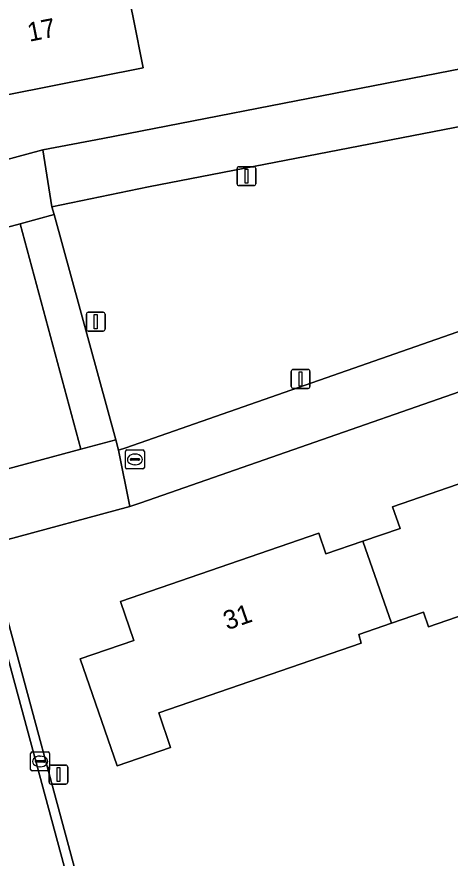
# Model space of a CAD drawing. Extents: x 162661 to 163484, y 380247 to 381230.
# Drawn here: x 162883.15 to 162906.07, y 380520.14 to 380564.68 of the extents above; entities that cross this region are included whole.
import ezdxf

# ---------------------------------------------------------------- set-up
doc = ezdxf.new("R2010")
doc.units = 0
for name, color, linetype in [('IMGEO_Erf', 7, 'Continuous'), ('IMGEO_Groenvoorziening', 7, 'Continuous'), ('IMGEO_Kolk', 7, 'Continuous'), ('IMGEO_Lichtmast', 7, 'Continuous'), ('IMGEO_Pand', 7, 'Continuous'), ('IMGEO_Pand_nummerreeks', 7, 'Continuous'), ('IMGEO_Parkeervlak_open', 7, 'Continuous'), ('IMGEO_Rijbaan_lokaal_gesloten', 7, 'Continuous'), ('IMGEO_Rijbaan_lokaal_open', 7, 'Continuous'), ('IMGEO_Rioolput', 7, 'Continuous'), ('IMGEO_Voetpad_open', 7, 'Continuous')]:
    doc.layers.add(name, color=color, linetype=linetype)

msp = doc.modelspace()

# ---------------------------------------------------------------- linework, layer by layer
at = {"layer": 'IMGEO_Erf'}
for points in [[(162928.422, 380628.58), (162922.445, 380627.013), (162924.514, 380620.67), (162904.943, 380613.922), (162874.152, 380603.239), (162872.455, 380602.652), (162865.273, 380600.713), (162864.386, 380600.474), (162876.183, 380556.737), (162876.524, 380555.474), (162877.407, 380555.713), (162877.661, 380555.782), (162884.529, 380557.64), (162887.699, 380558.228), (162916.304, 380563.813), (162938.452, 380568.15), (162939.612, 380563.204), (162949.689, 380565.695)], [(162891.958, 380567.159), (162888.918, 380566.553), (162889.315, 380564.562), (162889.829, 380561.983), (162880.225, 380560.068), (162878.237, 380569.899), (162887.775, 380571.77), (162887.208, 380574.614), (162890.347, 380575.24)], [(162904.931, 380532.378), (162904.66, 380533.163), (162902.963, 380532.575), (162901.25, 380531.981), (162901.362, 380531.527), (162890.656, 380527.827), (162891.287, 380526.003), (162888.45, 380525.023), (162886.494, 380530.683), (162889.344, 380531.668), (162888.636, 380533.718), (162899.12, 380537.342), (162899.5, 380536.243), (162901.46, 380536.921), (162903.42, 380537.598), (162903.026, 380538.736), (162913.801, 380542.46), (162915.437, 380537.735), (162915.971, 380536.193)]]:
    msp.add_lwpolyline(points, close=True, dxfattribs=at)
msp.add_lwpolyline([(162950.347, 380563.704), (162940.106, 380561.095), (162941.094, 380556.882), (162889.706, 380538.955), (162889.128, 380538.756), (162882.488, 380536.96), (162881.586, 380536.716), (162887.4, 380515.173), (162890.292, 380504.561), (162892.769, 380495.322), (162893.341, 380493.243), (162893.37, 380493.129), (162894.531, 380493.419), (162894.891, 380492.19), (162894.933, 380492.202), (162901.693, 380493.969), (162904.557, 380494.484), (162924.659, 380498.509), (162932.237, 380500), (162953.16, 380504.117)], dxfattribs=at)
at = {"layer": 'IMGEO_Groenvoorziening'}
msp.add_lwpolyline([(162934.333, 380564.267), (162910.775, 380559.676), (162890.117, 380555.685), (162885.007, 380554.613), (162885.127, 380554.21), (162888.384, 380542.292), (162888.523, 380541.742), (162888.916, 380541.869), (162936.004, 380558.327)], dxfattribs=at)
at = {"layer": 'IMGEO_Kolk'}
for p, q in [((162883.956, 380525.759), (162884.808, 380525.759)), ((162883.881, 380524.833), (162883.881, 380525.685)), ((162884.183, 380525.302), (162884.581, 380525.302)), ((162884.369, 380525.539), (162884.394, 380525.539)), ((162884.882, 380525.685), (162884.882, 380524.833)), ((162884.14, 380525.253), (162884.14, 380525.265)), ((162884.578, 380525.216), (162884.18, 380525.216)), ((162884.392, 380524.979), (162884.367, 380524.979)), ((162884.624, 380525.265), (162884.624, 380525.253)), ((162884.808, 380524.759), (162883.956, 380524.759))]:
    msp.add_line(p, q, dxfattribs=at)
for points in [[(162883.956, 380525.759), (162884.808, 380525.759)], [(162883.881, 380524.833), (162883.881, 380525.685)], [(162884.882, 380525.685), (162884.882, 380524.833)], [(162884.808, 380524.759), (162883.956, 380524.759)]]:
    msp.add_lwpolyline(points, dxfattribs=at)
for centre, radius, start, end in [((162883.958, 380525.683), 0.0765, 91.552, 178.448), ((162883.958, 380525.683), 0.0765, 91.552, 178.448), ((162884.806, 380525.683), 0.0765, 1.552, 88.448), ((162884.806, 380525.683), 0.0765, 1.552, 88.448), ((162884.18, 380525.262), 0.0403, 85.8775, 175.7526), ((162884.585, 380525.264), 0.0386, 1.7309, 96.639), ((162884.177, 380525.252), 0.0366, 178.938, 274.7102), ((162884.581, 380525.259), 0.043, 264.8664, 352.4533), ((162883.958, 380524.835), 0.0765, 181.552, 268.448), ((162883.958, 380524.835), 0.0765, 181.552, 268.448), ((162884.806, 380524.835), 0.0765, 271.552, 358.448), ((162884.806, 380524.835), 0.0765, 271.552, 358.448)]:
    msp.add_arc(centre, radius, start, end, dxfattribs=at)
for centre, major_axis, ratio, start_param, end_param in [((162884.368, 380525.259), (-0.387, 0.002), 0.722429, 4.712389, 7.853982), ((162884.393, 380525.259), (-0.39, 0.002), 0.717154, 1.570796, 4.712389)]:
    msp.add_ellipse(centre, major_axis=major_axis, ratio=ratio, start_param=start_param, end_param=end_param, dxfattribs=at)
at = {"layer": 'IMGEO_Lichtmast'}
for p, q in [((162894.801, 380555.843), (162894.801, 380556.643)), ((162894.801, 380556.643), (162894.801, 380555.843)), ((162894.901, 380556.743), (162895.691, 380556.743)), ((162895.691, 380556.743), (162894.901, 380556.743)), ((162895.791, 380556.643), (162895.791, 380555.843)), ((162895.791, 380555.843), (162895.791, 380556.643)), ((162895.691, 380555.743), (162894.901, 380555.743)), ((162894.901, 380555.743), (162895.691, 380555.743)), ((162886.828, 380548.138), (162886.828, 380548.938)), ((162886.828, 380548.938), (162886.828, 380548.138)), ((162886.928, 380549.038), (162887.718, 380549.038)), ((162887.718, 380549.038), (162886.928, 380549.038)), ((162887.818, 380548.938), (162887.818, 380548.138)), ((162887.818, 380548.138), (162887.818, 380548.938)), ((162887.718, 380548.038), (162886.928, 380548.038)), ((162886.928, 380548.038), (162887.718, 380548.038)), ((162897.664, 380545.107), (162897.664, 380545.907)), ((162897.664, 380545.907), (162897.664, 380545.107)), ((162897.764, 380546.007), (162898.554, 380546.007)), ((162898.554, 380546.007), (162897.764, 380546.007)), ((162898.654, 380545.907), (162898.654, 380545.107)), ((162898.654, 380545.107), (162898.654, 380545.907)), ((162898.554, 380545.007), (162897.764, 380545.007)), ((162897.764, 380545.007), (162898.554, 380545.007)), ((162884.855, 380524.164), (162884.855, 380524.964)), ((162884.855, 380524.964), (162884.855, 380524.164)), ((162884.955, 380525.064), (162885.745, 380525.064)), ((162885.745, 380525.064), (162884.955, 380525.064)), ((162885.845, 380524.964), (162885.845, 380524.164)), ((162885.845, 380524.164), (162885.845, 380524.964)), ((162885.745, 380524.064), (162884.955, 380524.064)), ((162884.955, 380524.064), (162885.745, 380524.064))]:
    msp.add_line(p, q, dxfattribs=at)
for points in [[(162895.221, 380556.618), (162895.371, 380556.618), (162895.371, 380555.868), (162895.221, 380555.868), (162895.221, 380556.618)], [(162887.248, 380548.913), (162887.398, 380548.913), (162887.398, 380548.163), (162887.248, 380548.163), (162887.248, 380548.913)], [(162898.084, 380545.882), (162898.234, 380545.882), (162898.234, 380545.132), (162898.084, 380545.132), (162898.084, 380545.882)], [(162885.275, 380524.939), (162885.425, 380524.939), (162885.425, 380524.189), (162885.275, 380524.189), (162885.275, 380524.939)]]:
    msp.add_lwpolyline(points, dxfattribs=at)
for centre, start, end in [((162894.901, 380556.643), 90, 180), ((162894.901, 380556.643), 90, 180), ((162895.691, 380556.643), 0, 90), ((162895.691, 380556.643), 360, 90), ((162894.901, 380555.843), 180, 270), ((162894.901, 380555.843), 180, 270), ((162895.691, 380555.843), 270, 0), ((162895.691, 380555.843), 270, 0), ((162886.928, 380548.938), 90, 180), ((162886.928, 380548.938), 90, 180), ((162887.718, 380548.938), 0, 90), ((162887.718, 380548.938), 360, 90), ((162886.928, 380548.138), 180, 270), ((162886.928, 380548.138), 180, 270), ((162887.718, 380548.138), 270, 0), ((162887.718, 380548.138), 270, 0), ((162897.764, 380545.907), 90, 180), ((162897.764, 380545.907), 90, 180), ((162898.554, 380545.907), 0, 90), ((162898.554, 380545.907), 360, 90), ((162897.764, 380545.107), 180, 270), ((162897.764, 380545.107), 180, 270), ((162898.554, 380545.107), 270, 0), ((162898.554, 380545.107), 270, 0), ((162884.955, 380524.964), 90, 180), ((162884.955, 380524.964), 90, 180), ((162885.745, 380524.964), 0, 90), ((162885.745, 380524.964), 360, 90), ((162884.955, 380524.164), 180, 270), ((162884.955, 380524.164), 180, 270), ((162885.745, 380524.164), 270, 0), ((162885.745, 380524.164), 270, 0)]:
    msp.add_arc(centre, 0.1, start, end, dxfattribs=at)
at = {"layer": 'IMGEO_Pand'}
for points in [[(162891.958, 380567.159), (162890.347, 380575.24), (162887.208, 380574.614), (162887.775, 380571.77), (162878.237, 380569.899), (162880.225, 380560.068), (162889.829, 380561.983), (162889.315, 380564.562), (162888.918, 380566.553)], [(162902.963, 380532.575), (162904.66, 380533.163), (162904.931, 380532.378), (162915.971, 380536.193), (162915.437, 380537.735), (162913.801, 380542.46), (162903.026, 380538.736), (162903.42, 380537.598), (162901.46, 380536.921)], [(162902.963, 380532.575), (162901.46, 380536.921), (162899.5, 380536.243), (162899.12, 380537.342), (162888.636, 380533.718), (162889.344, 380531.668), (162886.494, 380530.683), (162888.45, 380525.023), (162891.287, 380526.003), (162890.656, 380527.827), (162901.362, 380531.527), (162901.25, 380531.981)]]:
    msp.add_lwpolyline(points, close=True, dxfattribs=at)
at = {"layer": 'IMGEO_Parkeervlak_open'}
msp.add_lwpolyline([(162883.324, 380553.726), (162878.32, 380552.382), (162877.424, 380552.141), (162880.645, 380540.205), (162881.537, 380540.446), (162886.529, 380541.792)], close=True, dxfattribs=at)
at = {"layer": 'IMGEO_Rijbaan_lokaal_gesloten'}
msp.add_lwpolyline([(162889.085, 380501.285), (162890.125, 380503.167), (162886.907, 380515.067), (162864.293, 380598.811), (162858.479, 380620.583), (162847.107, 380663.14), (162842.816, 380661.994), (162845.2, 380653.071), (162853.834, 380620.756), (162875.558, 380540.207), (162882.977, 380512.698), (162884.78, 380511.647)], dxfattribs=at)
at = {"layer": 'IMGEO_Rijbaan_lokaal_open'}
for points in [[(162847.73, 380662.896), (162847.622, 380663.278), (162847.107, 380663.14), (162858.479, 380620.583), (162864.293, 380598.811), (162886.907, 380515.067), (162890.125, 380503.167)], [(162890.292, 380504.561), (162887.4, 380515.173), (162881.586, 380536.716), (162880.645, 380540.205), (162877.424, 380552.141), (162876.524, 380555.474), (162876.183, 380556.737), (162864.386, 380600.474), (162863.498, 380603.804), (162860.275, 380615.873), (162859.381, 380619.222), (162859.045, 380620.483), (162859.007, 380620.625), (162858.095, 380624.087), (162852.737, 380643.9), (162847.73, 380662.896)], [(162939.612, 380563.204), (162938.452, 380568.15), (162916.304, 380563.813), (162887.699, 380558.228), (162884.529, 380557.64), (162885.007, 380554.613), (162890.117, 380555.685), (162910.775, 380559.676), (162934.333, 380564.267)], [(162936.004, 380558.327), (162888.916, 380541.869), (162888.523, 380541.742), (162889.128, 380538.756), (162889.706, 380538.955), (162941.094, 380556.882), (162940.106, 380561.095), (162939.612, 380563.204)]]:
    msp.add_lwpolyline(points, dxfattribs=at)
for points in [[(162884.529, 380557.64), (162877.661, 380555.782), (162877.407, 380555.713), (162878.32, 380552.382), (162883.324, 380553.726), (162885.127, 380554.21), (162885.007, 380554.613)], [(162888.523, 380541.742), (162888.384, 380542.292), (162886.529, 380541.792), (162881.537, 380540.446), (162882.488, 380536.96), (162889.128, 380538.756)]]:
    msp.add_lwpolyline(points, close=True, dxfattribs=at)
at = {"layer": 'IMGEO_Rioolput'}
for p, q in [((162888.896, 380540.822), (162888.896, 380541.674)), ((162888.971, 380541.748), (162889.823, 380541.748)), ((162889.384, 380541.528), (162889.409, 380541.528)), ((162889.897, 380541.674), (162889.897, 380540.822)), ((162889.155, 380541.242), (162889.155, 380541.254)), ((162889.593, 380541.205), (162889.195, 380541.205)), ((162889.198, 380541.291), (162889.596, 380541.291)), ((162889.407, 380540.968), (162889.382, 380540.968)), ((162889.639, 380541.254), (162889.639, 380541.242)), ((162889.823, 380540.748), (162888.971, 380540.748))]:
    msp.add_line(p, q, dxfattribs=at)
for points in [[(162888.896, 380540.822), (162888.896, 380541.674)], [(162888.971, 380541.748), (162889.823, 380541.748)], [(162889.897, 380541.674), (162889.897, 380540.822)], [(162889.823, 380540.748), (162888.971, 380540.748)]]:
    msp.add_lwpolyline(points, dxfattribs=at)
for centre, radius, start, end in [((162888.973, 380541.672), 0.0765, 91.552, 178.448), ((162888.973, 380541.672), 0.0765, 91.552, 178.448), ((162889.821, 380541.672), 0.0765, 1.552, 88.448), ((162889.821, 380541.672), 0.0765, 1.552, 88.448), ((162889.195, 380541.251), 0.0403, 85.8775, 175.7526), ((162889.192, 380541.241), 0.0366, 178.938, 274.7102), ((162889.596, 380541.248), 0.043, 264.8664, 352.4533), ((162889.6, 380541.253), 0.0386, 1.7309, 96.639), ((162888.973, 380540.824), 0.0765, 181.552, 268.448), ((162888.973, 380540.824), 0.0765, 181.552, 268.448), ((162889.821, 380540.824), 0.0765, 271.552, 358.448), ((162889.821, 380540.824), 0.0765, 271.552, 358.448)]:
    msp.add_arc(centre, radius, start, end, dxfattribs=at)
for centre, major_axis, ratio, start_param, end_param in [((162889.383, 380541.248), (-0.387, 0.002), 0.722429, 4.712389, 7.853982), ((162889.408, 380541.248), (-0.39, 0.002), 0.717154, 1.570796, 4.712389)]:
    msp.add_ellipse(centre, major_axis=major_axis, ratio=ratio, start_param=start_param, end_param=end_param, dxfattribs=at)
at = {"layer": 'IMGEO_Voetpad_open'}
msp.add_lwpolyline([(162885.127, 380554.21), (162883.324, 380553.726), (162886.529, 380541.792), (162888.384, 380542.292)], close=True, dxfattribs=at)

# ---------------------------------------------------------------- texts
at = {"layer": 'IMGEO_Pand_nummerreeks'}
for s, rotation, p in [('17', 11.2767, (162883.813, 380563.353)), ('31', 19.0687, (162894.275, 380532.197))]:
    msp.add_text(s, height=1, rotation=rotation, dxfattribs=at).set_placement(p)

doc.saveas('drawing.dxf')
